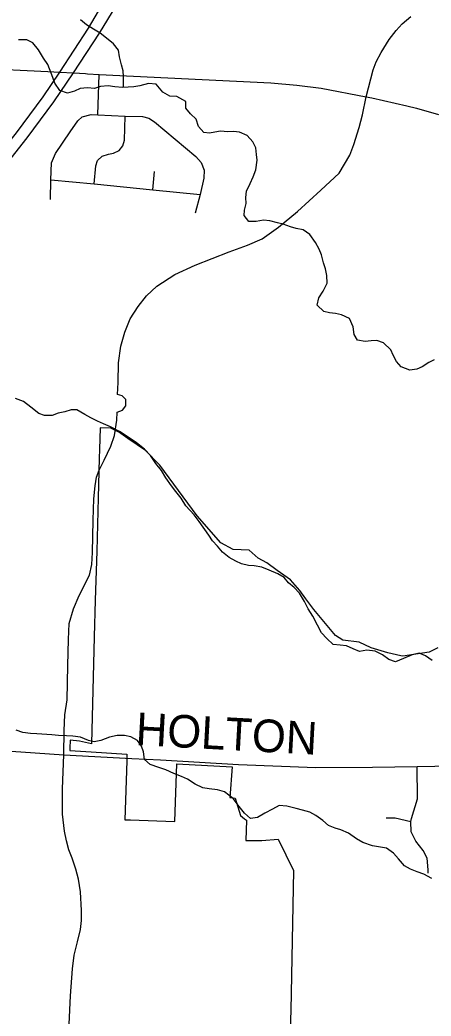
# Model space of a CAD drawing. Extents: x 114843 to 284848, y 317643 to 566895.
# Drawn here: x 190513 to 194299, y 345452 to 354619 of the extents above; entities that cross this region are included whole.
import ezdxf

# ---------------------------------------------------------------- set-up
doc = ezdxf.new("R2010")
doc.units = 0
for name, color, linetype in [('GM_X_City_Street', 7, 'Continuous'), ('GM_X_Corporation', 7, 'Continuous'), ('GM_X_County_Road', 7, 'Continuous'), ('GM_X_County_Road_Text', 7, 'Continuous'), ('GM_X_Interstate_Route', 7, 'Continuous'), ('GM_X_Minor_River', 7, 'Continuous'), ('GM_X_Township_Road', 7, 'Continuous')]:
    doc.layers.add(name, color=color, linetype=linetype)

msp = doc.modelspace()

# ---------------------------------------------------------------- linework, layer by layer
at = {"layer": 'GM_X_City_Street'}
msp.add_lwpolyline([(190965.1, 345378.9), (190980.1, 345638.5), (190996.7, 345887.9), (191012.7, 346012), (191044.4, 346136.2), (191069.7, 346248.1), (191079.3, 346332), (191080.7, 346424), (191069.3, 346595.6), (191052, 346711.9), (191026.9, 346803.7), (190993.4, 346905.6), (190964.3, 346981.1), (190941.2, 347064.7), (190924.2, 347152.4), (190905.5, 347309.4), (190903.8, 347544.3), (190917.1, 347857.4), (190921.6, 348080.2), (190926.7, 348225.4), (190948.2, 348362.5), (190954.1, 348677.2), (190960.5, 348918.4), (190967, 349064.1), (191005.5, 349200.8), (191057.8, 349323.8), (191152.3, 349510.2), (191176.3, 349606.7), (191181.6, 349717), (191186.3, 350015.6), (191192.3, 350211.7), (191206.7, 350332.3), (191219.5, 350412.2), (191243.3, 350475.9), (191287.9, 350566.6), (191351.1, 350696.3), (191384.3, 350793.5), (191405.9, 350936.9), (191409.4, 351010.3), (191456.2, 351029), (191488.7, 351068.1), (191487.4, 351126), (191453.3, 351159.8), (191412.3, 351171.8), (191418.4, 351283.8), (191420.4, 351464.1), (191441.8, 351615.5), (191477.7, 351744.5), (191527.9, 351867.4), (191602.7, 351982.4), (191679.6, 352079.1), (191773.9, 352168.4), (191939, 352275.1), (192127.2, 352362.3), (192439, 352485.1), (192610.2, 352545.6), (192743.3, 352605.1), (192893.1, 352711.1), (193067.8, 352857.5), (193285, 353051.2), (193453.5, 353207.7), (193550.4, 353373.9), (193588.6, 353472.3), (193638.5, 353630), (193666.3, 353744.7), (193701.6, 353912.7), (193765.5, 354158.6), (193794.8, 354234.4), (193838.8, 354320.3), (193913.5, 354438.6), (193977.4, 354520.9), (194031.5, 354582.1), (194111.6, 354652.1)], dxfattribs=at)
at = {"layer": 'GM_X_Corporation'}
msp.add_lwpolyline([(194360.6, 348842.1), (194281.2, 348801.4), (194038.6, 348763.3), (194020.4, 348767.3), (193900.4, 348793.7), (193747.9, 348839.9), (193636.1, 348892.1), (193487.6, 348911.9), (193419.9, 348955.1), (193218.7, 349193), (193145.8, 349292.8), (193091.4, 349367.1), (193003.6, 349466), (192880.4, 349551.5), (192786.8, 349622.4), (192707.4, 349665.6), (192623.4, 349740.2), (192476.2, 349745), (192362.9, 349808), (192144.1, 350054.4), (191800.3, 350521.7), (191668.7, 350658), (191505.7, 350768.6), (191441.9, 350812), (191424.1, 350824.1), (191350.3, 350862.8), (191251.5, 350865.8), (191246.3, 350665.8), (191244.2, 350585.9), (191234.4, 350220.1), (191221.5, 349729.9), (191206.5, 349278.8), (191197.8, 348943.6), (191172.2, 347956.1), (191060.7, 347981.1), (190975.4, 347990.7), (190973.3, 347916.1), (190972.9, 347896.1), (191170.3, 347883.4), (191496.9, 347862.5), (191497.4, 347802.2), (191478.6, 347259.3), (191531, 347257.3), (191773.2, 347248.3), (191938.6, 347242), (191957.3, 347773.8), (192466.9, 347746.8), (192445.1, 347464.6), (192496.4, 347458.3), (192543.4, 347299.2), (192581.9, 347267.6), (192598.4, 347254.2), (192593.9, 347069.1), (192740.8, 347068.9), (192890.9, 347078.6), (193031.5, 346791.7), (193008.6, 345502.9), (192971.1, 344484.2)], dxfattribs=at)
at = {"layer": 'GM_X_County_Road'}
msp.add_line((194163.7, 353806), (194367.3, 353750.4), dxfattribs=at)
for points in [[(188463.9, 354286.5), (188542, 354280.7), (189096.8, 354241.4), (189761.4, 354194.4), (190132.1, 354175.8), (190770.8, 354143.6)], [(190770.8, 354143.6), (190880.7, 354138), (191006.6, 354131.3), (191115.5, 354125.1), (191136.6, 354123.9)], [(191136.6, 354123.9), (191242.5, 354117.9), (192822.7, 354039), (193062.8, 354018.5), (193286, 353991.2), (193701.6, 353912.7), (193753.1, 353901.3)], [(193753.1, 353901.3), (194077.2, 353829.6), (194163.7, 353806)], [(191544.9, 347823.3), (191806.5, 347809), (192527.1, 347767.4), (193238.1, 347739.8), (193761, 347742.9), (194170.5, 347748), (194987.3, 347762.9), (195178.5, 347783.3), (195567.6, 347859.5), (195719.9, 347939.9), (195804.6, 348089.8), (196036.6, 348986), (196077.8, 349093.5), (196167.3, 349190.2), (196250.5, 349228.6), (196341.6, 349238.3), (196442.5, 349220.6), (197636.9, 348909.3), (197847.9, 348853.5)], [(188187.4, 347995.2), (188354.7, 347988.9), (189023.3, 347960.2), (189329, 347950.5), (190166.3, 347908.4), (190917.1, 347857.4), (191544.9, 347823.3)]]:
    msp.add_lwpolyline(points, dxfattribs=at)
at = {"layer": 'GM_X_Interstate_Route'}
for points in [[(190054.5, 353063.9), (190230.9, 353266), (190481.5, 353580.8), (190725.6, 353912.1), (190880.7, 354138), (191145.5, 354544.6), (191359.2, 354912.4)], [(190163.8, 353028.4), (190329.8, 353218.7), (190580.4, 353533.4), (190824.5, 353864.7), (191006.6, 354131.3), (191244.3, 354497.3), (191441.3, 354821.4), (191472.4, 354877.2)]]:
    msp.add_lwpolyline(points, dxfattribs=at)
at = {"layer": 'GM_X_Minor_River'}
for points in [[(191467, 353997.3), (191467, 354099.2), (191465.1, 354151.3), (191449.1, 354205.5), (191431.2, 354279.6), (191421.3, 354339.8), (191373.4, 354400), (191309.4, 354450.2), (191251.4, 354498.3), (191191.5, 354534.5), (191125.5, 354572.7), (191071.5, 354620.8)], [(193547, 351871.9), (193473, 351904.1), (193419, 351918.2), (193365, 351924.3), (193311, 351936.4), (193249, 351994.6), (193265.1, 352060.7), (193305.2, 352122.8), (193343.4, 352196.9), (193339.5, 352267), (193325.6, 352329.1), (193309.6, 352383.3), (193289.7, 352457.4), (193267.8, 352509.6), (193235.9, 352569.8), (193183.9, 352644), (193122, 352686.1), (193057.9, 352700.3), (193005.9, 352714.3), (192935.9, 352738.5), (192883.9, 352750.6), (192813.9, 352770.7), (192755.9, 352776.8), (192687.8, 352762.9), (192619.7, 352765), (192577.8, 352819.2), (192579.9, 352869.2), (192596, 352931.3), (192594.1, 352985.5), (192598.1, 353043.6), (192632.3, 353113.7), (192660.4, 353175.7), (192684.5, 353239.8), (192696.6, 353328), (192692.7, 353382.1), (192686.8, 353442.2), (192656.9, 353496.4), (192606.9, 353554.6), (192534.9, 353586.7), (192478.9, 353592.8), (192426.9, 353588.9), (192358.8, 353595), (192308.8, 353587), (192258.7, 353577.1), (192206.7, 353583.2), (192156.7, 353637.4), (192136.8, 353705.5), (192084.9, 353755.7), (192040.9, 353805.8), (192041, 353870), (191959, 353914.2), (191893, 353918.3), (191829, 353954.4), (191767.1, 354026.7), (191697, 354034.8), (191617, 354012.8), (191560.9, 354002.9), (191510.9, 353999), (191458.8, 353997), (191386.8, 354003.2), (191324.8, 354013.3), (191254.7, 354007.4), (191200.6, 353987.4), (191136.6, 353995.5), (191066.6, 353989.6), (191016.5, 353963.6), (190950.4, 353945.7), (190880.4, 353969.8), (190834.5, 354038), (190816.5, 354090.1), (190768.7, 354210.5), (190730.7, 354268.6), (190684.8, 354344.8), (190630.9, 354409), (190576.9, 354435.2), (190500.9, 354437.3)], [(194329, 351490.1), (194278.9, 351466.1), (194216.8, 351426.1), (194166.7, 351404.2), (194102.7, 351396.2), (194024.7, 351426.4), (193980.7, 351476.6), (193950.8, 351532.7), (193928.8, 351582.8), (193860.9, 351647.1), (193798.9, 351669.2), (193746.8, 351665.3), (193692.8, 351659.3), (193620.8, 351671.4), (193590.8, 351723.6), (193580.9, 351795.7), (193547, 351871.9)], [(191909.6, 350333.1), (191857.6, 350405.3), (191815.7, 350471.5), (191765.8, 350535.7), (191715.9, 350611.9), (191659.9, 350668.1), (191585.9, 350726.4), (191518, 350774.5), (191430, 350832.8), (191346, 350875), (191284, 350901.1), (191228, 350925.3), (191166, 350957.4), (191112, 350989.5), (191038, 351031.7), (190984, 351031.8), (190925.9, 351011.8), (190863.9, 351001.9), (190809.8, 350979.9), (190739.8, 350978.1), (190687.8, 350998.2), (190613.8, 351054.4), (190545.8, 351106.6), (190471.8, 351134.7)], [(194308.8, 348724.6), (194248.8, 348766.8), (194190.8, 348790.9), (194124.7, 348775), (194046.6, 348743), (193970.5, 348713.1), (193910.5, 348733.2), (193850.5, 348777.4), (193784.5, 348809.5), (193706.5, 348819.6), (193640.4, 348805.7), (193580.4, 348831.8), (193520.4, 348860), (193462.4, 348866.1), (193398.4, 348872.2), (193340.4, 348926.4), (193290.4, 348978.5), (193252.5, 349050.7), (193210.6, 349130.9), (193168.7, 349199.1), (193132.8, 349267.3), (193086.9, 349343.5), (193038.9, 349395.7), (192986.9, 349437.9), (192947, 349488), (192887, 349522.2), (192809, 349556.3), (192741, 349582.5), (192669, 349596.6), (192616.9, 349598.7), (192554.9, 349614.8), (192500.9, 349636.9), (192440.9, 349671.1), (192378.9, 349721.3), (192333, 349775.4), (192287, 349825.6), (192251.1, 349877.7), (192163.2, 350002.1), (192117.3, 350064.3), (192041.4, 350146.6), (191997.5, 350218.8), (191947.5, 350281), (191909.6, 350333.1)], [(191069.5, 348017.7), (191001.4, 348027.8), (190941.4, 348029.9), (190869.4, 348034), (190805.3, 348040.1), (190669.3, 348048.3), (190609.2, 348052.4), (190539.2, 348062.5), (190479.2, 348082.6)], [(194305.7, 346716.6), (194231.7, 346756.8), (194171.7, 346778.9), (194109.7, 346803.1), (194053.7, 346835.2), (193997.8, 346899.4), (193953.8, 346951.6), (193889.8, 346997.8), (193815.8, 347009.9), (193759.8, 347018), (193669.8, 347050.2), (193611.8, 347082.3), (193537.8, 347136.5), (193467.8, 347164.7), (193415.8, 347182.8), (193353.8, 347204.9), (193301.8, 347251.1), (193237.9, 347299.2), (193183.9, 347327.4), (193115.8, 347347.5), (193055.8, 347363.6), (192971.8, 347383.8), (192899.8, 347389.9), (192839.7, 347355.9), (192769.6, 347317.9), (192701.5, 347279.9), (192637.4, 347270), (192581.4, 347318.2), (192531.5, 347380.4), (192477.6, 347454.6), (192397.6, 347516.8), (192331.6, 347533), (192255.6, 347543.1), (192197.5, 347553.2), (192125.5, 347587.3), (192055.6, 347633.5), (192001.6, 347657.7), (191929.5, 347685.8), (191857.5, 347718), (191791.5, 347740.1), (191711.5, 347766.3), (191659.6, 347812.4), (191649.7, 347884.6), (191633.7, 347936.7), (191595.8, 347986.9), (191533.8, 348023), (191475.8, 348035.1), (191407.7, 348033.2), (191337.7, 348019.3), (191257.6, 347987.4), (191197.5, 347975.4), (191143.5, 347989.5), (191069.5, 348017.7)]]:
    msp.add_lwpolyline(points, dxfattribs=at)
at = {"layer": 'GM_X_Township_Road'}
for p, q in [((191230.6, 353746), (191242.5, 354117.9)), ((191736.4, 353056.6), (191753.6, 353225.1))]:
    msp.add_line(p, q, dxfattribs=at)
for points in [[(190793.3, 352967.8), (190799, 353147.8), (190804.3, 353304.7), (190841.6, 353390.6), (190976.5, 353588.6), (191047.1, 353691.5), (191085.9, 353727.8), (191168.8, 353748), (191230.6, 353746), (191483.5, 353734), (191641.7, 353729.4), (191700.2, 353714.8), (191751.1, 353682.3), (192131.6, 353363.5), (192183, 353308), (192209.1, 353237.1), (192205.9, 353161.6), (192171.4, 353013.1), (192128, 352842.4)], [(191196, 353109.7), (191211.3, 353276.6), (191227.8, 353326.8), (191271.8, 353366.5), (191328.2, 353384.7), (191374.5, 353394.2), (191425.6, 353416.7), (191461.6, 353459.4), (191475.1, 353513.5), (191483.5, 353734)], [(190799, 353147.8), (191196, 353109.7), (191736.4, 353056.6), (192171.4, 353013.1)], [(194273.6, 346766.9), (194273.4, 346796.5), (194262.8, 346906), (194226.1, 346974.7), (194157.4, 347063.1), (194114.4, 347146.2), (194111.8, 347243.4), (194120.3, 347268.8), (194173.8, 347450.4), (194170.5, 347748)], [(193887.1, 347275.9), (193943.6, 347277), (193967.9, 347277), (194111.8, 347243.4)]]:
    msp.add_lwpolyline(points, dxfattribs=at)

# ---------------------------------------------------------------- texts
at = {"layer": 'GM_X_County_Road_Text'}
msp.add_text('HOLTON', height=300.02, rotation=356.90829, dxfattribs=at).set_placement((191574.1, 347946.8))

doc.saveas('drawing.dxf')
